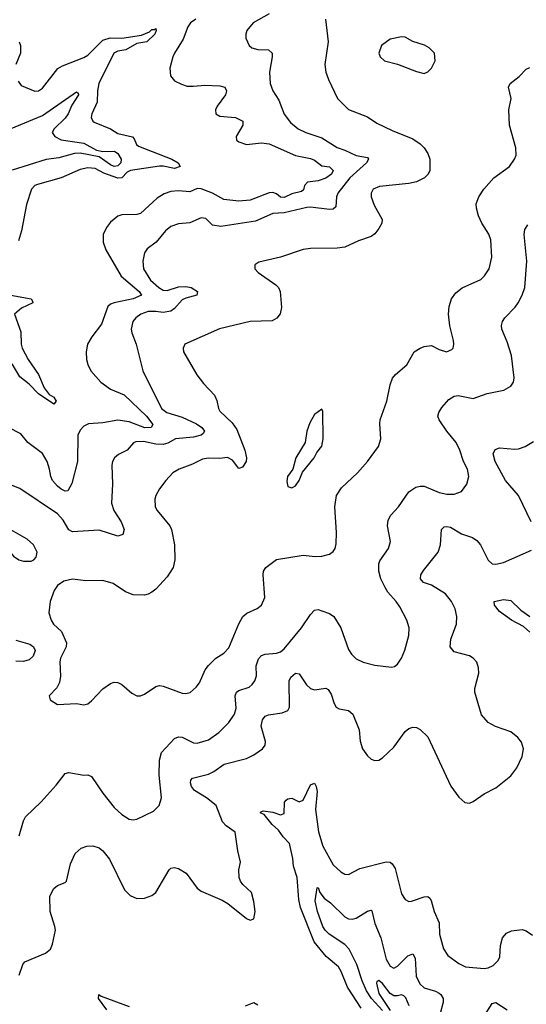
# Model space of a CAD drawing. Header units: inches. Extents: x 1173000 to 1307049, y 522583 to 678455.
# Tile 382 of 617: x 1273010 to 1275691, y 572119 to 577327. Entities that reach past the tile are written whole.
import ezdxf

# ---------------------------------------------------------------- set-up
doc = ezdxf.new("R2010")
doc.units = ezdxf.units.IN
doc.header["$MEASUREMENT"] = 0
doc.layers.add('B2577', color=7, linetype='Continuous')

msp = doc.modelspace()

# ---------------------------------------------------------------- linework, layer by layer
at = {"layer": 'B2577', "color": 5}
for points, elevation in [([(1274330, 577358.9), (1274245.3, 577310), (1274212.4, 577270), (1274206, 577250), (1274206, 577230), (1274223.8, 577190), (1274238.7, 577178.7), (1274270, 577168.9), (1274327, 577167), (1274346, 577150), (1274347, 577130), (1274331.3, 577050), (1274335.3, 576990), (1274350.4, 576950), (1274381.4, 576901.4), (1274410, 576828), (1274442.7, 576782.7), (1274483.8, 576750), (1274524.9, 576730), (1274610, 576702.3), (1274690, 576651), (1274730, 576637.6), (1274790, 576608.1), (1274850, 576597.4), (1274855.5, 576590), (1274845.4, 576570), (1274757.5, 576490), (1274694.3, 576410), (1274686, 576390), (1274683.2, 576336.8), (1274670, 576324.1), (1274650, 576323), (1274550, 576336), (1274530, 576334.3), (1274410, 576306.2), (1274350, 576302), (1274258, 576262), (1274074, 576234), (1274030, 576239.7), (1273994.6, 576274.6), (1273970, 576279.3), (1273910, 576252.9), (1273850, 576247.4), (1273810, 576232.5), (1273782.2, 576210), (1273731.4, 576150), (1273685.1, 576114.9), (1273670, 576094), (1273661.1, 576050), (1273665.2, 576010), (1273701.5, 575950), (1273745.6, 575910), (1273770, 575896.8), (1273790, 575895), (1273850, 575914.7), (1273890, 575915.4), (1273918, 575910), (1273950.4, 575890), (1273948.2, 575870), (1273890, 575854.5), (1273870, 575844.7), (1273830, 575799.2), (1273810, 575784.7), (1273770, 575778.5), (1273730, 575784.1), (1273690, 575783.4), (1273650.4, 575770), (1273624.9, 575750), (1273609.2, 575730), (1273600.8, 575690), (1273603.2, 575670), (1273626, 575610), (1273662.4, 575470), (1273760.6, 575270), (1273788.4, 575248.4), (1273870, 575223.7), (1273945.6, 575190), (1273974.6, 575170), (1273988.3, 575150), (1273981.7, 575138.3), (1273970.4, 575130), (1273930, 575119.3), (1273834, 575110), (1273793.5, 575086.5), (1273770, 575080.1), (1273730, 575081.2), (1273664.7, 575095.3), (1273625.5, 575094.5), (1273611.9, 575088.1), (1273578, 575050), (1273533.4, 575026.6), (1273510.9, 575009.1), (1273500.3, 574990), (1273498, 574970), (1273501.5, 574870), (1273496.5, 574770), (1273508.6, 574730), (1273547.3, 574670), (1273562.3, 574630), (1273555.6, 574604.4), (1273530, 574594.7), (1273430, 574626), (1273290, 574618), (1273270, 574627.7), (1273239.8, 574679.8), (1273210, 574712.7), (1273010, 574846.9), (1272930, 574878.3)], 840), ([(1273941.5, 577330), (1273913.2, 577310), (1273899.8, 577290), (1273876, 577224), (1273828.9, 577150), (1273821.3, 577130), (1273805.3, 577070), (1273808.4, 577030), (1273830, 577004), (1273865.5, 576985.5), (1273896.2, 576976.2), (1273930, 576974.7), (1273990, 576981.2), (1274070, 576977.7), (1274095.6, 576970), (1274104.1, 576950), (1274099.4, 576930), (1274055.8, 576870), (1274046.3, 576850), (1274048.7, 576830), (1274070, 576817.4), (1274153, 576810), (1274190.3, 576790), (1274190.2, 576770), (1274155.8, 576710), (1274157.4, 576690), (1274170, 576680.2), (1274210, 576667.6), (1274290, 576675), (1274330, 576671.3), (1274470, 576609), (1274550, 576593.1), (1274570, 576583.8), (1274610, 576554), (1274650, 576549.4), (1274668.7, 576530), (1274660.7, 576510), (1274630.8, 576489.2), (1274590, 576475), (1274533, 576467), (1274517.8, 576450), (1274512.5, 576427.5), (1274501.3, 576418.7), (1274450, 576405.9), (1274410, 576386.2), (1274390, 576389), (1274370, 576406), (1274350, 576413.8), (1274330, 576411.5), (1274230, 576373), (1274170, 576367.3), (1274090, 576376.7), (1274030, 576409.9), (1273970, 576433.2), (1273950, 576433.4), (1273910, 576416.4), (1273850, 576422.6), (1273810, 576418.2), (1273774.2, 576405.8), (1273737.1, 576382.9), (1273650, 576301.3), (1273630, 576295.8), (1273550, 576295.6), (1273530, 576288.4), (1273490, 576255.4), (1273470, 576227.6), (1273452.6, 576190), (1273452.4, 576150), (1273466, 576110), (1273547.5, 575970), (1273642.3, 575890), (1273654.9, 575870), (1273610.3, 575850), (1273510.1, 575829.9), (1273490, 575821.8), (1273476.1, 575810), (1273443.3, 575716.7), (1273391.2, 575648.8), (1273368.8, 575610), (1273361.7, 575570), (1273363.1, 575530), (1273370, 575502.8), (1273385.7, 575470), (1273439.6, 575410), (1273490, 575372), (1273562.1, 575342.1), (1273681.3, 575230), (1273713.9, 575186.1), (1273705.5, 575170), (1273672.4, 575167.6), (1273590, 575200.4), (1273530, 575209.3), (1273450, 575195.2), (1273374, 575190), (1273350, 575176.4), (1273330, 575155.4), (1273318.5, 575130), (1273315.6, 574990), (1273285.8, 574874.2), (1273264.9, 574835.1), (1273250, 574832.6), (1273230, 574843.1), (1273210, 574859), (1273183.4, 574890), (1273174.5, 574910), (1273168.2, 574950), (1273155.6, 574990), (1273130, 575031.7), (1273052.5, 575090), (1273016.8, 575136.8), (1272950, 575169.8)], 820), ([(1274628.5, 577330), (1274642.3, 577210), (1274624.9, 577090), (1274630.3, 577050), (1274644.2, 577010), (1274692, 576910), (1274750, 576852), (1274850, 576813.1), (1274899.7, 576779.7), (1274980.8, 576740.8), (1275090, 576697), (1275130.4, 576670), (1275150.3, 576650), (1275170, 576618.8), (1275181.6, 576590), (1275181.6, 576530), (1275172.7, 576510), (1275153.4, 576490), (1275110, 576469.7), (1275070, 576459.8), (1274915.1, 576444.9), (1274880.5, 576430), (1274870.4, 576410), (1274870.4, 576390), (1274885.5, 576345.5), (1274928.2, 576270), (1274926, 576250), (1274910, 576222.7), (1274890, 576195.1), (1274870, 576179.6), (1274803, 576157), (1274730, 576123.5), (1274690, 576118.3), (1274550, 576116.8), (1274510, 576111.1), (1274390, 576070.9), (1274276.1, 576043.9), (1274254.8, 576030), (1274254, 576010), (1274273, 575990), (1274365.2, 575925.2), (1274379, 575910), (1274387.9, 575890), (1274396, 575804), (1274389, 575771), (1274371.8, 575748.2), (1274345.8, 575734.2), (1274230, 575730.9), (1274067.7, 575692.3), (1273884.4, 575610), (1273874.6, 575590), (1273877.6, 575570), (1273948, 575448), (1273982.9, 575402.9), (1274041.5, 575341.5), (1274052.9, 575312.9), (1274061.8, 575270), (1274070, 575255.8), (1274134.3, 575194.3), (1274159.3, 575159.3), (1274201.3, 575050), (1274210.3, 575010), (1274208.2, 574990), (1274190, 574959.3), (1274170, 574952.7), (1274136.2, 574996.2), (1274110, 575011.6), (1274070, 575006.2), (1274010, 575008.4), (1273977.9, 575002.1), (1273924.7, 574975.3), (1273853.4, 574950), (1273820.4, 574930), (1273783.1, 574890), (1273750, 574845.1), (1273730.3, 574810), (1273724.9, 574790), (1273727.2, 574750), (1273737, 574730), (1273804.6, 574650), (1273812.8, 574630), (1273828.9, 574550), (1273831.1, 574470), (1273822.4, 574430), (1273790, 574379.7), (1273730, 574314), (1273710, 574299.3), (1273690, 574288.2), (1273670, 574283.7), (1273610, 574285), (1273570, 574300.9), (1273505.4, 574345.4), (1273450, 574361), (1273359.3, 574359.3), (1273290, 574367.6), (1273243.1, 574356.9), (1273210, 574334), (1273193, 574307), (1273171.7, 574250), (1273164.4, 574190), (1273175.8, 574150), (1273188.7, 574130), (1273231.3, 574091.3), (1273256.9, 574030), (1273255.8, 574010), (1273225.5, 573950), (1273222.4, 573930), (1273226, 573854), (1273219.9, 573820.1), (1273207, 573793), (1273166.8, 573750), (1273172, 573730), (1273210, 573704), (1273310, 573710.6), (1273350, 573703.1), (1273370, 573708.4), (1273390, 573723.8), (1273450, 573788.2), (1273490, 573815.5), (1273510, 573823), (1273530, 573820.5), (1273550, 573810.5), (1273603.8, 573763.8), (1273630, 573750.4), (1273650, 573750.4), (1273670, 573758.7), (1273730, 573800.3), (1273750, 573804.6), (1273770, 573801.3), (1273870, 573765), (1273890, 573763.2), (1273911.6, 573768.4), (1273943.8, 573796.2), (1273961.2, 573818.8), (1273992.3, 573887.7), (1274010, 573911.6), (1274048.2, 573950), (1274090, 573976.1), (1274116.2, 574003.8), (1274169.2, 574130.8), (1274190.7, 574169.3), (1274211.8, 574188.2), (1274267, 574213), (1274289.8, 574230.2), (1274306.9, 574270), (1274298.5, 574390), (1274299.7, 574410), (1274312, 574430), (1274370, 574471.3), (1274510, 574494.7), (1274573, 574487), (1274610, 574488.5), (1274650, 574499.3), (1274670, 574513.4), (1274679.7, 574530), (1274685.6, 574554.4), (1274686.3, 574613.7), (1274677.8, 574750), (1274687.6, 574810), (1274712.6, 574850), (1274798, 574930), (1274850.8, 574989.2), (1274909.7, 575070), (1274921.1, 575110), (1274915.4, 575190), (1274918.5, 575210), (1274952.9, 575310), (1274970, 575396), (1274983.5, 575430), (1274999.6, 575450), (1275059.3, 575500.7), (1275098.4, 575570), (1275129.2, 575590), (1275150, 575598.7), (1275190, 575603.8), (1275230, 575582.4), (1275269.5, 575570.5), (1275297.4, 575582.6), (1275303.6, 575590), (1275307.8, 575610), (1275306, 575630), (1275286.9, 575706.9), (1275279.7, 575770), (1275283.1, 575810), (1275295.4, 575850), (1275318.2, 575881.8), (1275351.3, 575908.7), (1275450, 575953.4), (1275470, 575972.2), (1275495, 576010), (1275508.3, 576071.7), (1275502.9, 576162.9), (1275493.2, 576193.2), (1275456.8, 576250), (1275437.6, 576290), (1275427.2, 576330), (1275426.2, 576353.8), (1275439.7, 576390), (1275466.3, 576430), (1275518.9, 576490), (1275602.4, 576550), (1275629.6, 576590), (1275637.6, 576610), (1275636.2, 576650), (1275602.6, 576770), (1275599.7, 576850), (1275611.5, 576910), (1275597, 576970), (1275606.6, 576990), (1275654.1, 577025.9), (1275690, 577065.5), (1275710, 577074.4)], 860), ([(1273001.1, 577001.1), (1273018.4, 576978.4), (1273090, 576948.4), (1273110, 576950.4), (1273130, 576964.2), (1273211.1, 577068.9), (1273236.4, 577083.6), (1273350, 577127.1), (1273370, 577138.6), (1273450, 577219.1), (1273489.3, 577230.7), (1273550, 577228.8), (1273654.6, 577245.4), (1273696.7, 577263.3), (1273710, 577275.8), (1273724, 577276), (1273730, 577281.3), (1273732.8, 577270), (1273724.8, 577250), (1273682.6, 577210), (1273630, 577201.1), (1273572.4, 577167.6), (1273530, 577159.8), (1273508.2, 577150), (1273428.9, 576990), (1273421.8, 576950), (1273420.1, 576890), (1273392.3, 576830), (1273387.9, 576810), (1273397, 576790), (1273404.4, 576784.4), (1273490, 576750.2), (1273530, 576724.8), (1273607.6, 576707.6), (1273616.5, 576696.5), (1273627.7, 576667.7), (1273638.5, 576658.5), (1273815.8, 576590), (1273848.4, 576570), (1273859.6, 576550), (1273830, 576540.3), (1273770, 576552.6), (1273750, 576551.9), (1273596, 576530), (1273578.8, 576521.2), (1273550, 576491.3), (1273530, 576488.1), (1273455.6, 576515.6), (1273410, 576539.4), (1273370, 576543.6), (1273330, 576533.9), (1273229.7, 576490.3), (1273104.7, 576455.3), (1273090.8, 576449.2), (1273072.6, 576430), (1273046, 576350), (1273019.1, 576210), (1273003.4, 576156.6)], 780), ([(1273006.7, 577210), (1273014.9, 577190), (1273014.9, 577150), (1272990.3, 577090)], 780), ([(1272870, 576712.5), (1273130, 576820.3), (1273310, 576946), (1273319.3, 576939.3), (1273321.2, 576930), (1273285.3, 576874.7), (1273266.8, 576830), (1273250, 576805.8), (1273192, 576750), (1273182.4, 576730), (1273185.1, 576725.1), (1273195.3, 576710), (1273230, 576691.5), (1273350, 576673.7), (1273416.4, 576636.4), (1273450, 576630.5), (1273512, 576632), (1273530, 576618.5), (1273546.8, 576590), (1273545.8, 576570), (1273530, 576554.2), (1273510, 576551.4), (1273490, 576560.1), (1273430, 576600.9), (1273330, 576620.7), (1273300.5, 576619.5), (1273216.4, 576596.4), (1273150, 576587.5), (1272970, 576531.5)], 760), ([(1273007.8, 573010), (1273029.7, 573090), (1273040.5, 573110), (1273122.9, 573190), (1273202.9, 573277.1), (1273250, 573339.3), (1273270, 573345.3), (1273349.6, 573330.4), (1273370, 573332.2), (1273390, 573323.8), (1273450, 573235.3), (1273510, 573160.3), (1273550, 573123.1), (1273590, 573098), (1273610, 573094), (1273630, 573097.6), (1273719, 573141), (1273747.8, 573170), (1273760.4, 573210), (1273747.7, 573330), (1273749.7, 573410), (1273760.5, 573450), (1273830, 573524.2), (1273850, 573534.3), (1273870, 573532.6), (1273930, 573501.1), (1273950, 573499.3), (1274010, 573516.9), (1274063.6, 573556.4), (1274116.4, 573610), (1274146.6, 573653.4), (1274155, 573685), (1274149.8, 573750), (1274156.9, 573770), (1274170, 573779), (1274223.7, 573796.3), (1274240.5, 573810), (1274254.5, 573830), (1274263, 573857), (1274261.7, 573910), (1274274.1, 573945.9), (1274290, 573963.2), (1274310, 573971.6), (1274370, 573976.9), (1274390, 573983.6), (1274410, 573998.9), (1274502.2, 574110), (1274550, 574180.7), (1274570, 574202.8), (1274590, 574206.8), (1274610, 574200.7), (1274650, 574185.5), (1274673, 574170), (1274710, 574110.8), (1274750, 573996.3), (1274766.7, 573970), (1274790, 573946.7), (1274828.1, 573928.1), (1274890, 573911.8), (1274977.7, 573902.3), (1274994.3, 573905.7), (1275010, 573917.3), (1275030.9, 573949.1), (1275048.2, 573991.8), (1275069.7, 574070), (1275071.2, 574110), (1275059.7, 574150), (1275021.6, 574221.6), (1275003, 574250), (1274958.7, 574298.7), (1274944, 574324), (1274921.8, 574370), (1274911.3, 574410), (1274911.5, 574448.5), (1274916.1, 574463.9), (1274962.6, 574530), (1274972.9, 574567.1), (1274956.1, 574650), (1274960, 574680), (1274974.5, 574705.5), (1275015.8, 574750), (1275069.7, 574830), (1275106.6, 574853.4), (1275130, 574860.2), (1275150, 574859.7), (1275230, 574826.2), (1275270, 574817.5), (1275310, 574818), (1275348.1, 574831.9), (1275376.9, 574870), (1275387.1, 574910), (1275379.7, 574950), (1275358.3, 574990), (1275339.2, 575050), (1275319.7, 575090), (1275270, 575151.2), (1275229.7, 575210), (1275223.9, 575230), (1275228.7, 575250), (1275244.5, 575275.5), (1275281.5, 575318.5), (1275310, 575336.5), (1275330, 575338.5), (1275410, 575322.6), (1275484, 575350), (1275572.1, 575367.9), (1275610, 575388.4), (1275623.6, 575410), (1275627.7, 575432.3), (1275613.3, 575550), (1275590, 575623.7), (1275561.7, 575690), (1275559.7, 575710), (1275564.7, 575730), (1275576.9, 575750), (1275633.1, 575806.9), (1275648.9, 575830), (1275669.8, 575870), (1275683.5, 575910), (1275694, 576050), (1275679.8, 576190), (1275682.9, 576217.1), (1275698.9, 576241.1)], 840), ([(1272963.1, 575870), (1273070.6, 575850), (1273078, 575838), (1273080.3, 575830), (1273019.2, 575800.8), (1272981.7, 575770), (1273016.3, 575676.3), (1273018.3, 575610), (1273023.3, 575590), (1273055.4, 575530), (1273109.3, 575450), (1273139.2, 575379.2), (1273165.1, 575345.1), (1273190.2, 575330), (1273202.4, 575310), (1273190, 575292.8), (1273110, 575347.8), (1273059.8, 575399.8), (1273010, 575437.1), (1272970, 575506.2)], 780), ([(1275717.1, 574670), (1275650.8, 574810), (1275581.7, 574890), (1275525.8, 574990), (1275515.8, 575030), (1275525.7, 575054.3), (1275550, 575061.7), (1275630, 575055), (1275650, 575057.3), (1275685.2, 575070), (1275730, 575095.8)], 820), ([(1273007.6, 572272.4), (1273026, 572330), (1273036.3, 572343.7), (1273146.6, 572390), (1273172.6, 572410), (1273183.8, 572436.2), (1273199.3, 572510), (1273196.8, 572530), (1273171.1, 572610), (1273168.9, 572691.1), (1273190, 572730.5), (1273210, 572748), (1273250, 572763), (1273257, 572770), (1273278.6, 572861.4), (1273303.5, 572916.5), (1273335.8, 572944.2), (1273365.3, 572954.7), (1273397.7, 572957.7), (1273430, 572946.4), (1273450.4, 572930), (1273485.7, 572885.7), (1273564.3, 572724.3), (1273593.8, 572693.8), (1273630, 572678.7), (1273670, 572679.5), (1273710, 572694), (1273730, 572710.5), (1273800.5, 572830), (1273810, 572838), (1273830, 572842.3), (1273850, 572837.3), (1273891.5, 572811.5), (1273950, 572733.7), (1273970, 572716.9), (1274082, 572670), (1274111.4, 572651.4), (1274210, 572572), (1274230, 572563.6), (1274249.2, 572570), (1274256.9, 572610), (1274250, 572662), (1274237.2, 572710), (1274191.6, 572751.6), (1274178.3, 572770), (1274171.1, 572790), (1274169.7, 572829.7), (1274178.3, 572870), (1274163.8, 572930), (1274149.7, 573029.7), (1274102.8, 573062.8), (1274083.8, 573083.8), (1274049.8, 573170), (1273999.3, 573210), (1273935, 573250), (1273919.9, 573270), (1273913.8, 573290), (1273916.3, 573303.7), (1273925.4, 573314.6), (1274010, 573335.9), (1274038, 573350), (1274091.6, 573388.4), (1274210, 573419.7), (1274250, 573438.5), (1274295.8, 573470), (1274308.5, 573490), (1274310.7, 573509.3), (1274288.7, 573590), (1274295.9, 573624.1), (1274310, 573642.8), (1274326.6, 573650), (1274398.9, 573661.1), (1274430, 573672.2), (1274438.2, 573690), (1274437, 573830), (1274444.8, 573850), (1274470, 573870.2), (1274490, 573866), (1274528.1, 573808.1), (1274550, 573789.5), (1274570, 573782.5), (1274630, 573791.4), (1274643.2, 573783.2), (1274659.4, 573759.4), (1274674.2, 573710), (1274684.9, 573690), (1274701.6, 573681.6), (1274750, 573672.1), (1274773.3, 573653.3), (1274807.2, 573570), (1274811.7, 573510), (1274824.2, 573470), (1274850, 573433), (1274870, 573415.5), (1274890, 573408.4), (1274910, 573410.4), (1274930, 573422.4), (1274990, 573479.5), (1275050, 573561.1), (1275070, 573577.8), (1275090, 573585.3), (1275110, 573582.8), (1275130, 573572.6), (1275170, 573533.4), (1275292.1, 573272.1), (1275334.6, 573214.6), (1275366.2, 573186.2), (1275390, 573183.5), (1275410, 573191), (1275468.6, 573231.4), (1275530, 573263.9), (1275610, 573327.3), (1275641.9, 573370), (1275668.7, 573430), (1275676.3, 573470), (1275665.6, 573505.6), (1275646.8, 573530), (1275610, 573559.5), (1275528.9, 573588.9), (1275490, 573609), (1275454.4, 573650), (1275419, 573770), (1275419.3, 573790), (1275439.8, 573870), (1275438.3, 573898.3), (1275429, 573929), (1275410, 573949.7), (1275390, 573962.7), (1275310, 573983.1), (1275288.3, 574010), (1275292.4, 574050), (1275321.6, 574130), (1275323.5, 574170), (1275315, 574210), (1275294.7, 574250), (1275263.9, 574290), (1275190, 574336.2), (1275148, 574350), (1275132, 574370), (1275132.8, 574390), (1275146.6, 574413.4), (1275225.4, 574510), (1275236.8, 574550), (1275242.9, 574630), (1275256.2, 574643.8), (1275270, 574646.4), (1275290, 574642.6), (1275347.7, 574607.7), (1275407.2, 574587.2), (1275430, 574572.9), (1275448.9, 574548.9), (1275490, 574468.5), (1275510, 574448.9), (1275530, 574446.5), (1275570, 574455.8), (1275718.8, 574521.2)], 820), ([(1275710, 574086.6), (1275676.5, 574116.5), (1275613.7, 574150), (1275550, 574195.7), (1275522.9, 574230), (1275521.7, 574250), (1275570, 574260.9), (1275610, 574254.1), (1275662.8, 574202.8), (1275709.4, 574169.4)], 780), ([(1272990, 574044.9), (1273063.4, 574023.4), (1273083.2, 574010), (1273091.8, 573990), (1273080.4, 573959.6), (1273060, 573940), (1273030, 573931.7), (1272990, 573933.9)], 840), ([(1274817.9, 572097.9), (1274745.5, 572210), (1274712.3, 572292.3), (1274697.2, 572317.2), (1274632.3, 572372.3), (1274568.5, 572448.5), (1274496.7, 572630), (1274487.7, 572672.3), (1274479.2, 572790), (1274458.6, 572850), (1274455.9, 572890), (1274438.5, 572970), (1274405.3, 573005.3), (1274380.4, 573040.4), (1274345.8, 573070), (1274303.5, 573123.5), (1274285.6, 573130), (1274284.6, 573135.4), (1274298, 573142), (1274350, 573135.4), (1274390, 573120.4), (1274410, 573127.5), (1274412.3, 573187.7), (1274421.2, 573198.8), (1274430, 573206), (1274450, 573209.2), (1274490, 573190.3), (1274510, 573199.1), (1274550, 573278.9), (1274570, 573289.1), (1274579, 573270), (1274583.7, 573243.7), (1274576.2, 573150), (1274591.8, 573031.8), (1274615.2, 572955.2), (1274670, 572856.9), (1274710, 572819), (1274730, 572807.6), (1274750, 572805.2), (1274810, 572836.3), (1274950, 572871.9), (1274970, 572870.2), (1274981.9, 572861.9), (1274996.4, 572836.4), (1275030, 572702.8), (1275050, 572672.7), (1275070, 572663.1), (1275083.6, 572663.6), (1275150, 572687.4), (1275170, 572688.5), (1275180.3, 572680.3), (1275188, 572668), (1275203.5, 572610), (1275230.2, 572550), (1275231.2, 572490), (1275252.5, 572412.5), (1275276.2, 572376.2), (1275334.2, 572334.2), (1275370, 572316.5), (1275468.4, 572308.4), (1275490, 572311.8), (1275515.4, 572324.6), (1275543.1, 572350), (1275550.6, 572369.4), (1275554.3, 572430), (1275565, 572470), (1275585.9, 572494.1), (1275613.3, 572506.7), (1275670, 572513.8), (1275690, 572507.3), (1275724.5, 572484.5)], 780), ([(1274930, 572085.1), (1274872, 572150), (1274846.3, 572190), (1274822.5, 572242.5), (1274793.8, 572330), (1274753, 572410), (1274730, 572434.2), (1274648.4, 572490), (1274626.8, 572510), (1274613.6, 572530), (1274585.7, 572610), (1274574.2, 572665.8), (1274584.8, 572735.2), (1274590, 572737.3), (1274598.4, 572710), (1274620.9, 572680.9), (1274655.8, 572655.8), (1274730, 572580.9), (1274750, 572570.8), (1274770, 572568.6), (1274790, 572573.6), (1274850, 572611.2), (1274870, 572616.5), (1274873.3, 572613.3), (1274890, 572545.5), (1274920.8, 572470), (1274950, 572357.1), (1274970, 572320.8), (1274990, 572309.2), (1275010, 572319.6), (1275065, 572375), (1275090, 572385.3), (1275103.2, 572363.2), (1275107.9, 572267.9), (1275127, 572227), (1275150, 572206.5), (1275210, 572188.1), (1275230, 572176.8), (1275239.7, 572170), (1275251.3, 572150), (1275252.2, 572130), (1275234.7, 572070)], 760), ([(1275071.1, 572111.1), (1275053, 572153), (1275042.7, 572162.7), (1275030, 572168.9), (1275010, 572162.9), (1274990, 572164.2), (1274970, 572175.6), (1274930, 572228.6), (1274910, 572245), (1274900.8, 572239.2), (1274897.7, 572230), (1274910, 572176.5), (1274970, 572086.5)], 740), ([(1273470.8, 572090), (1273427.8, 572150), (1273429.6, 572170), (1273441.7, 572161.7), (1273590, 572107.7)], 780), ([(1274204.4, 572110), (1274250, 572127.4), (1274270, 572115.5)], 780), ([(1275470, 572058.9), (1275510, 572123.7), (1275530, 572128.8), (1275590, 572090.2)], 760)]:
    msp.add_lwpolyline(points, dxfattribs=dict(at, elevation=elevation))
for points, elevation in [([(1275030, 577237), (1274970, 577223.7), (1274925.5, 577190), (1274910.6, 577150), (1274917.3, 577130), (1274941, 577110), (1275010, 577092.7), (1275110, 577052.7), (1275150, 577043), (1275170, 577050.8), (1275189.2, 577070), (1275209.2, 577110), (1275205.2, 577150), (1275178, 577178), (1275153, 577193), (1275090, 577211.6), (1275050, 577234)], 880), ([(1274610, 575266), (1274570, 575238), (1274544.9, 575195.1), (1274530.5, 575150), (1274520.5, 575090), (1274470.7, 575010), (1274454.8, 574950), (1274427.2, 574910), (1274423.4, 574883.4), (1274430, 574858), (1274450, 574850.8), (1274470, 574862), (1274489.4, 574890), (1274506.8, 574933.2), (1274569.3, 575010), (1274582.8, 575037.2), (1274610, 575071.3), (1274615.6, 575110), (1274614, 575254)], 880), ([(1272770, 574700.4), (1272750, 574697.7), (1272742.8, 574690), (1272732.5, 574667.5), (1272729.5, 574630), (1272739.4, 574590), (1272750, 574567.8), (1272770, 574557.3), (1272930, 574533.7), (1272950, 574520.4), (1272977, 574490), (1273006, 574470), (1273030, 574462.4), (1273070, 574463.1), (1273085.2, 574470), (1273096.6, 574483.4), (1273102.9, 574510), (1273083.6, 574550), (1273050, 574579.7), (1272950, 574635.4), (1272870, 574686.3)], 860)]:
    msp.add_lwpolyline(points, close=True, dxfattribs=dict(at, elevation=elevation))

doc.saveas('drawing.dxf')
